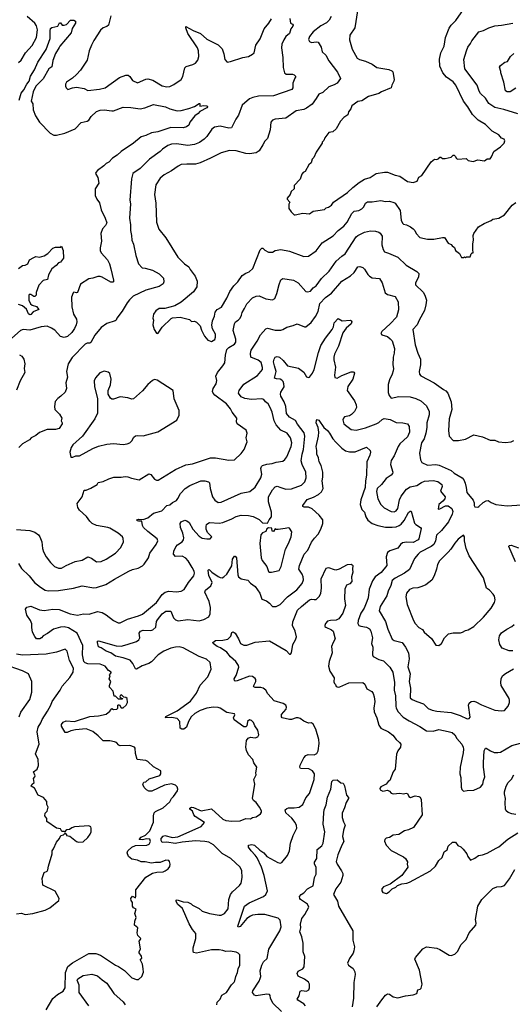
# Model space of a CAD drawing. Extents: x 1678759 to 1859541, y 384609 to 522867.
# Tile 410 of 466: x 1805727 to 1810908, y 464562 to 474912. Entities that reach past the tile are written whole.
import ezdxf

# ---------------------------------------------------------------- set-up
doc = ezdxf.new("R2010")
doc.units = 0

msp = doc.modelspace()

# ---------------------------------------------------------------- linework, layer by layer
at = {"layer": '0CON20XD'}
for points in [[(1809280, 475005), (1809252, 474825), (1809201, 474749), (1809195, 474702), (1809224, 474604), (1809275, 474509), (1809302, 474492), (1809365, 474476), (1809433, 474445), (1809485, 474409), (1809608, 474388), (1809642, 474375), (1809653, 474365), (1809666, 474285), (1809663, 474265), (1809640, 474225), (1809633, 474195), (1809532, 474155), (1809503, 474137), (1809394, 474106), (1809325, 474060), (1809285, 474053), (1809222, 474008), (1809209, 473975), (1809184, 473945), (1809179, 473911), (1809137, 473885), (1809101, 473845), (1809056, 473764), (1809020, 473735), (1808980, 473725), (1808935, 473670), (1808927, 473643), (1808910, 473625), (1808910, 473615), (1808845, 473520), (1808820, 473465), (1808803, 473447), (1808791, 473409), (1808768, 473385), (1808730, 473315), (1808710, 473305), (1808693, 473287), (1808678, 473235), (1808615, 473170), (1808613, 473135), (1808584, 473106), (1808572, 473075), (1808540, 473035), (1808540, 473025), (1808568, 472995), (1808558, 472972), (1808558, 472928), (1808581, 472891), (1808615, 472860), (1808625, 472860), (1808705, 472878), (1808775, 472873), (1808815, 472898), (1808862, 472908), (1808932, 472918), (1808950, 472935), (1808975, 472940), (1809005, 472964), (1809028, 472995), (1809176, 473095), (1809231, 473149), (1809299, 473201), (1809355, 473235), (1809412, 473255), (1809475, 473295), (1809565, 473310), (1809595, 473309), (1809675, 473278), (1809725, 473266), (1809805, 473212), (1809865, 473200), (1809906, 473214), (1809924, 473256), (1809957, 473275), (1810055, 473418), (1810090, 473445), (1810115, 473442), (1810137, 473453), (1810145, 473467), (1810155, 473468), (1810174, 473454), (1810203, 473453), (1810265, 473468), (1810285, 473488), (1810295, 473488), (1810308, 473478), (1810322, 473452), (1810335, 473447), (1810422, 473452), (1810443, 473433), (1810495, 473422), (1810545, 473440), (1810615, 473430), (1810645, 473450), (1810675, 473450), (1810691, 473469), (1810713, 473525), (1810784, 473576), (1810822, 473615), (1810829, 473639), (1810822, 473655), (1810795, 473668), (1810765, 473703), (1810695, 473741), (1810625, 473811), (1810549, 473855), (1810488, 473915), (1810442, 473995), (1810395, 474054), (1810315, 474225), (1810285, 474259), (1810217, 474307), (1810178, 474355), (1810146, 474425), (1810143, 474497), (1810156, 474565), (1810190, 474635), (1810205, 474725), (1810245, 474822), (1810265, 474856), (1810315, 474905), (1810395, 475020)], [(1805715, 474461), (1805742, 474488), (1805788, 474565), (1805858, 474642), (1805902, 474725), (1805913, 474805), (1805905, 474846), (1805886, 474876), (1805807, 474945)], [(1808570, 474925), (1808576, 474876), (1808597, 474865), (1808603, 474855), (1808601, 474845), (1808580, 474815), (1808565, 474768), (1808525, 474734), (1808505, 474702), (1808485, 474655), (1808480, 474615), (1808496, 474515), (1808499, 474409), (1808513, 474355), (1808531, 474341), (1808598, 474338), (1808615, 474333), (1808632, 474315), (1808621, 474299), (1808601, 474245), (1808599, 474195), (1808590, 474180), (1808395, 474110), (1808237, 474107), (1808180, 474095), (1808145, 474080), (1808066, 474014), (1808030, 473910), (1808001, 473865), (1807955, 473774), (1807925, 473771), (1807835, 473793), (1807775, 473782), (1807748, 473762), (1807694, 473685), (1807666, 473655), (1807619, 473621), (1807565, 473599), (1807495, 473590), (1807376, 473606), (1807322, 473605), (1807285, 473591), (1807229, 473551), (1807205, 473525), (1807093, 473447), (1806995, 473349), (1806918, 473295), (1806902, 473238), (1806884, 473015), (1806891, 472975), (1806883, 472825), (1806892, 472755), (1806891, 472695), (1806902, 472645), (1806906, 472595), (1806923, 472553), (1806948, 472435), (1806976, 472345), (1807014, 472304), (1807045, 472301), (1807125, 472279), (1807195, 472239), (1807238, 472195), (1807242, 472155), (1807235, 472135), (1807193, 472107), (1807055, 472069), (1806921, 472005), (1806882, 471968), (1806858, 471935), (1806805, 471847), (1806747, 471775), (1806742, 471755), (1806730, 471745), (1806645, 471720), (1806585, 471676), (1806517, 471595), (1806475, 471518), (1806465, 471511), (1806435, 471511), (1806415, 471500), (1806279, 471361), (1806236, 471295), (1806220, 471215), (1806229, 471155), (1806212, 471095), (1806218, 471035), (1806204, 470996), (1806160, 470955), (1806129, 470931), (1806101, 470899), (1806092, 470845), (1806098, 470815), (1806147, 470765), (1806171, 470725), (1806164, 470695), (1806174, 470675), (1806172, 470665), (1806143, 470615), (1806105, 470604), (1806015, 470606), (1805935, 470574), (1805895, 470541), (1805847, 470515), (1805829, 470495), (1805755, 470454), (1805719, 470415)], [(1805720, 474065), (1805741, 474139), (1805771, 474175), (1805801, 474235), (1805825, 474265), (1805840, 474320), (1805882, 474385), (1805917, 474465), (1806005, 474598), (1806047, 474715), (1806046, 474795), (1806051, 474819), (1806065, 474829), (1806127, 474843), (1806145, 474878), (1806155, 474878), (1806173, 474853), (1806193, 474853), (1806219, 474861), (1806263, 474907), (1806298, 474908), (1806313, 474895), (1806313, 474875), (1806280, 474820), (1806268, 474775), (1806148, 474635), (1806141, 474619), (1806102, 474555), (1806076, 474484), (1806064, 474416), (1806034, 474395), (1805975, 474289), (1805895, 474212), (1805869, 474155), (1805849, 474055), (1805866, 474026), (1805867, 473965), (1805892, 473902), (1805935, 473836), (1806049, 473719), (1806085, 473699), (1806115, 473698), (1806202, 473718), (1806309, 473765), (1806375, 473830), (1806435, 473844), (1806454, 473856), (1806478, 473895), (1806535, 473948), (1806575, 473960), (1806617, 473963), (1806695, 473953)], [(1806687, 474953), (1806661, 474855), (1806645, 474840), (1806604, 474825), (1806578, 474802), (1806505, 474694), (1806481, 474645), (1806457, 474585), (1806436, 474485), (1806365, 474381), (1806325, 474335), (1806283, 474297), (1806221, 474255), (1806210, 474235), (1806209, 474215), (1806216, 474196), (1806235, 474178), (1806284, 474196), (1806325, 474202), (1806405, 474188), (1806445, 474169), (1806565, 474181), (1806625, 474197), (1806775, 474304), (1806845, 474329), (1806869, 474329), (1806886, 474315), (1806915, 474274), (1806965, 474250), (1807055, 474288), (1807075, 474289), (1807126, 474276), (1807227, 474217), (1807275, 474206), (1807305, 474210), (1807349, 474231), (1807425, 474284), (1807442, 474315), (1807463, 474407), (1807479, 474421), (1807548, 474442), (1807575, 474456), (1807599, 474485), (1807610, 474525), (1807607, 474585), (1807596, 474615), (1807495, 474766), (1807474, 474825), (1807475, 474842), (1807550, 474800), (1807628, 474768), (1807695, 474706), (1807815, 474647), (1807855, 474605), (1807874, 474554), (1807885, 474492), (1807910, 474465), (1807945, 474471), (1808075, 474516), (1808135, 474526), (1808175, 474548), (1808192, 474565), (1808212, 474645), (1808255, 474712), (1808299, 474815), (1808346, 474874), (1808375, 474922)], [(1809003, 474945), (1808982, 474908), (1808955, 474880), (1808895, 474849), (1808815, 474785), (1808776, 474735), (1808764, 474704), (1808774, 474684), (1808795, 474673), (1808845, 474681), (1808867, 474675), (1808897, 474625), (1808910, 474575), (1808948, 474538), (1808978, 474478), (1809069, 474359), (1809100, 474295), (1809067, 474245), (1809034, 474226), (1808978, 474205), (1808915, 474146), (1808875, 474128), (1808844, 474085), (1808804, 474025), (1808745, 473982), (1808715, 473969), (1808636, 473954), (1808525, 473876), (1808415, 473866), (1808385, 473857), (1808369, 473835), (1808361, 473755), (1808335, 473663), (1808304, 473635), (1808286, 473595), (1808245, 473534), (1808215, 473514), (1808145, 473501), (1808105, 473507), (1808005, 473534), (1807935, 473538), (1807845, 473512), (1807735, 473455), (1807625, 473408), (1807575, 473395), (1807485, 473395), (1807425, 473389), (1807395, 473372), (1807325, 473325), (1807245, 473281), (1807204, 473245), (1807158, 473175), (1807144, 473075), (1807160, 472985), (1807166, 472785), (1807191, 472711), (1807265, 472619), (1807392, 472415), (1807460, 472345), (1807505, 472315), (1807521, 472285), (1807574, 472215), (1807592, 472165), (1807589, 472105), (1807555, 472050), (1807425, 471944), (1807357, 471903), (1807255, 471876), (1807193, 471877), (1807158, 471852), (1807135, 471818), (1807126, 471776), (1807134, 471754), (1807129, 471705), (1807143, 471655), (1807165, 471618), (1807175, 471613), (1807185, 471618), (1807225, 471680), (1807320, 471770), (1807335, 471779), (1807415, 471786), (1807512, 471762), (1807535, 471740), (1807565, 471742), (1807585, 471734), (1807625, 471693), (1807638, 471648), (1807670, 471585), (1807705, 471544), (1807745, 471528), (1807778, 471552), (1807788, 471575), (1807787, 471605), (1807755, 471662), (1807748, 471701), (1807754, 471745), (1807775, 471796), (1807783, 471837), (1807804, 471866), (1807848, 471892), (1807907, 471985), (1807936, 472055), (1807978, 472115), (1808023, 472157), (1808067, 472223), (1808105, 472248), (1808140, 472260), (1808178, 472295), (1808258, 472492), (1808275, 472510), (1808285, 472510), (1808305, 472488), (1808345, 472467), (1808385, 472470), (1808413, 472487), (1808475, 472498), (1808565, 472480), (1808715, 472423), (1808765, 472428), (1808845, 472484), (1808909, 472565), (1809025, 472641), (1809075, 472695), (1809138, 472742), (1809171, 472785), (1809219, 472875), (1809245, 472900), (1809293, 472907), (1809327, 472923), (1809345, 472944), (1809365, 472984), (1809385, 472998), (1809435, 472998), (1809525, 473012), (1809575, 473001), (1809616, 473006), (1809662, 472992), (1809675, 472984), (1809728, 472905), (1809741, 472805), (1809755, 472773), (1809765, 472763), (1809795, 472757), (1809836, 472736), (1809867, 472715), (1809884, 472695), (1809896, 472666), (1809935, 472624), (1810015, 472604), (1810084, 472606), (1810175, 472624), (1810195, 472622), (1810234, 472564), (1810265, 472548), (1810274, 472534), (1810299, 472519), (1810310, 472485), (1810353, 472453), (1810375, 472412), (1810398, 472412), (1810405, 472420), (1810415, 472410), (1810425, 472420), (1810465, 472420), (1810475, 472450), (1810485, 472460), (1810498, 472462), (1810492, 472495), (1810493, 472555), (1810499, 472595), (1810496, 472644), (1810504, 472666), (1810551, 472735), (1810611, 472769), (1810685, 472800), (1810705, 472816), (1810765, 472826), (1810825, 472862), (1810906, 472964), (1810945, 472991)], [(1810965, 473922), (1810819, 473969), (1810725, 473989), (1810662, 474032), (1810628, 474088), (1810574, 474135), (1810560, 474160), (1810539, 474225), (1810409, 474395), (1810399, 474495), (1810425, 474585), (1810441, 474625), (1810469, 474661), (1810481, 474689), (1810556, 474784), (1810605, 474799), (1810662, 474828), (1810725, 474849), (1810795, 474853), (1810915, 474876)], [(1810945, 474191), (1810885, 474153), (1810855, 474153), (1810838, 474165), (1810819, 474255), (1810788, 474355), (1810789, 474369), (1810774, 474414), (1810785, 474432), (1810828, 474465), (1810856, 474474), (1810889, 474525), (1810924, 474556)], [(1806695, 473953), (1806715, 473955), (1806815, 473991), (1806895, 473988), (1806995, 473976), (1807044, 473986), (1807135, 474019), (1807262, 473995), (1807305, 473976), (1807385, 473954), (1807425, 473958), (1807505, 473978), (1807565, 474000), (1807615, 474030), (1807620, 474030), (1807623, 474003), (1807665, 474009), (1807700, 474005), (1807702, 473995), (1807697, 473985), (1807623, 473947), (1807603, 473925), (1807569, 473901), (1807516, 473835), (1807505, 473803), (1807480, 473785), (1807445, 473776), (1807315, 473778), (1807179, 473735), (1807115, 473722), (1807054, 473696), (1807005, 473679), (1806925, 473615), (1806794, 473525), (1806753, 473487), (1806704, 473456), (1806665, 473416), (1806638, 473402), (1806613, 473377), (1806545, 473328), (1806528, 473305), (1806526, 473295), (1806550, 473255), (1806559, 473195), (1806520, 473135), (1806521, 473065), (1806539, 473025), (1806567, 472987), (1806583, 472915), (1806625, 472825), (1806642, 472775), (1806631, 472749), (1806598, 472712), (1806579, 472665), (1806587, 472585), (1806572, 472515), (1806572, 472485), (1806583, 472463), (1806649, 472389), (1806671, 472345), (1806686, 472294), (1806713, 472175), (1806714, 472156), (1806708, 472152), (1806685, 472154), (1806596, 472206), (1806575, 472212), (1806548, 472212), (1806495, 472194), (1806455, 472189), (1806365, 472131), (1806335, 472044), (1806325, 472040), (1806295, 472047), (1806289, 472041), (1806273, 471997), (1806274, 471895), (1806293, 471815), (1806324, 471764), (1806329, 471735), (1806322, 471705), (1806302, 471665), (1806274, 471625), (1806229, 471581), (1806195, 471570), (1806155, 471581), (1806095, 471649), (1806061, 471671), (1806015, 471689), (1805954, 471684), (1805835, 471648), (1805765, 471655), (1805734, 471646), (1805646, 471564)], [(1805695, 469553), (1805835, 469544), (1805886, 469526), (1805925, 469496), (1805939, 469475), (1805959, 469425), (1805966, 469355), (1805977, 469317), (1806004, 469265), (1806051, 469205), (1806094, 469164), (1806135, 469147), (1806165, 469148), (1806216, 469175), (1806312, 469218), (1806385, 469231), (1806445, 469267), (1806482, 469252), (1806535, 469213), (1806585, 469217), (1806635, 469241), (1806735, 469303), (1806792, 469365), (1806818, 469425), (1806815, 469460), (1806807, 469477), (1806764, 469515), (1806675, 469566), (1806654, 469574), (1806534, 469594), (1806488, 469618), (1806465, 469640), (1806431, 469691), (1806355, 469757), (1806339, 469785), (1806333, 469825), (1806384, 469896), (1806405, 469968), (1806425, 469968), (1806475, 469988), (1806543, 470027), (1806554, 470046), (1806605, 470057), (1806664, 470086), (1806718, 470102), (1806795, 470102), (1806835, 470110), (1806865, 470108), (1806903, 470093), (1806985, 470076), (1807085, 470140), (1807105, 470133), (1807145, 470083), (1807165, 470073), (1807185, 470072), (1807367, 470183), (1807475, 470233), (1807545, 470244), (1807735, 470306), (1807785, 470306), (1807925, 470281), (1807985, 470284), (1808055, 470351), (1808088, 470395), (1808119, 470475), (1808110, 470515), (1808120, 470565), (1808109, 470599), (1808014, 470664), (1808008, 470685), (1808012, 470725), (1807962, 470785), (1807943, 470823), (1807903, 470873), (1807779, 470965), (1807762, 470985), (1807756, 471005), (1807763, 471035), (1807795, 471085), (1807800, 471120), (1807790, 471165), (1807806, 471205), (1807865, 471272), (1807886, 471305), (1807892, 471385), (1807907, 471445), (1807925, 471467), (1807985, 471501), (1807999, 471521), (1808000, 471555), (1807973, 471645), (1807986, 471715), (1807997, 471735), (1808025, 471752), (1808046, 471774), (1808061, 471805), (1808066, 471835), (1808093, 471875), (1808116, 471925), (1808175, 471989), (1808213, 472007), (1808245, 472010), (1808315, 471978), (1808385, 471968), (1808409, 471981), (1808433, 472035), (1808455, 472130), (1808475, 472177), (1808495, 472192), (1808607, 472175), (1808656, 472145), (1808736, 472056), (1808755, 472050), (1808785, 472058), (1808815, 472092), (1808845, 472114), (1808900, 472190), (1808982, 472268), (1809057, 472373), (1809115, 472427), (1809149, 472451), (1809265, 472629), (1809285, 472645), (1809355, 472677), (1809415, 472694), (1809469, 472689), (1809505, 472679), (1809518, 472668), (1809540, 472635), (1809537, 472547), (1809549, 472495), (1809565, 472472), (1809605, 472457), (1809705, 472417), (1809791, 472331), (1809905, 472264), (1809924, 472245), (1809923, 472205), (1809889, 472145), (1809891, 472125), (1809969, 472049), (1809989, 472015), (1810004, 471965), (1810000, 471915), (1809983, 471855), (1809927, 471753), (1809909, 471705), (1809861, 471655), (1809887, 471495), (1809915, 471405), (1809942, 471345), (1809943, 471285), (1809930, 471215), (1809931, 471185), (1809945, 471168), (1810085, 471096), (1810186, 471026), (1810210, 471010), (1810230, 470985), (1810266, 470895), (1810272, 470815), (1810243, 470717), (1810236, 470595), (1810243, 470533), (1810285, 470490), (1810342, 470488), (1810415, 470504), (1810505, 470550), (1810595, 470529), (1810675, 470491), (1810725, 470493), (1810764, 470474), (1810835, 470467), (1810896, 470474), (1810925, 470487)], [(1805715, 472297), (1805755, 472327), (1805785, 472331), (1805812, 472345), (1805831, 472389), (1805876, 472414), (1805898, 472422), (1805936, 472416), (1805985, 472431), (1806023, 472455), (1806075, 472509), (1806105, 472522), (1806158, 472522), (1806165, 472530), (1806183, 472485), (1806187, 472405), (1806155, 472362), (1806134, 472356), (1806112, 472328), (1806066, 472294), (1806030, 472230), (1806019, 472181), (1805975, 472170), (1805929, 472121), (1805900, 472045), (1805900, 472015), (1805885, 472002), (1805875, 472002), (1805845, 472022), (1805828, 472022), (1805822, 472015), (1805823, 471963), (1805840, 471925), (1805858, 471912), (1805905, 471897), (1805927, 471865), (1805869, 471841), (1805845, 471814), (1805835, 471810), (1805820, 471820), (1805799, 471869), (1805755, 471905), (1805715, 471919)], [(1805715, 469196), (1805745, 469144), (1805828, 469065), (1805884, 468995), (1805946, 468946), (1805995, 468915), (1806025, 468907), (1806135, 468912), (1806293, 468937), (1806385, 468960), (1806505, 468939), (1806535, 468942), (1806634, 468976), (1806725, 469032), (1806876, 469114), (1806915, 469132), (1806974, 469146), (1807017, 469173), (1807035, 469188), (1807080, 469255), (1807096, 469305), (1807164, 469396), (1807181, 469435), (1807174, 469455), (1807075, 469531), (1807028, 469575), (1807019, 469595), (1807012, 469642), (1806975, 469640), (1806962, 469645), (1806960, 469655), (1806975, 469662), (1807025, 469657), (1807075, 469676), (1807136, 469725), (1807173, 469737), (1807222, 469748), (1807275, 469804), (1807305, 469813), (1807335, 469838), (1807375, 469859), (1807392, 469878), (1807418, 469932), (1807468, 469985), (1807515, 470017), (1807632, 470065), (1807676, 470066), (1807712, 470055), (1807724, 470045), (1807729, 469985), (1807756, 469895), (1807780, 469860), (1807816, 469836), (1807845, 469839), (1808055, 469934), (1808146, 469954), (1808205, 469998), (1808262, 470095), (1808274, 470135), (1808265, 470195), (1808269, 470215), (1808281, 470225), (1808325, 470239), (1808383, 470247), (1808425, 470260), (1808495, 470272), (1808515, 470288), (1808535, 470318), (1808582, 470425), (1808588, 470465), (1808575, 470515), (1808541, 470565), (1808475, 470599), (1808425, 470652), (1808404, 470695), (1808383, 470785), (1808363, 470835), (1808339, 470875), (1808313, 470895), (1808295, 470921), (1808275, 470928), (1808165, 470920), (1808095, 470929), (1808055, 470948), (1808029, 470985), (1808036, 471015), (1808085, 471081), (1808228, 471172), (1808280, 471235), (1808282, 471255), (1808267, 471307), (1808235, 471333), (1808157, 471365), (1808153, 471403), (1808162, 471438), (1808225, 471532), (1808261, 471599), (1808315, 471662), (1808335, 471668), (1808415, 471649), (1808472, 471648), (1808495, 471655), (1808535, 471680), (1808605, 471696), (1808645, 471714), (1808723, 471683), (1808735, 471684), (1808792, 471728), (1808839, 471791), (1808866, 471844), (1808885, 471928), (1808945, 471991), (1809005, 472036), (1809114, 472165), (1809205, 472220), (1809245, 472254), (1809285, 472314), (1809305, 472316), (1809335, 472308), (1809355, 472290), (1809389, 472235), (1809406, 472215), (1809435, 472198), (1809511, 472191), (1809541, 472145), (1809572, 472042), (1809595, 472022), (1809675, 472002), (1809708, 471945), (1809712, 471862), (1809690, 471785), (1809625, 471716), (1809535, 471633), (1809527, 471615), (1809535, 471601), (1809595, 471581), (1809625, 471559), (1809646, 471535), (1809670, 471455), (1809666, 471405), (1809654, 471365), (1809650, 471285), (1809657, 471247), (1809655, 471220), (1809646, 471185), (1809616, 471125), (1809603, 471077), (1809602, 470995), (1809612, 470962), (1809635, 470934), (1809715, 470951), (1809834, 470946), (1809895, 470931), (1809946, 470905), (1810004, 470854), (1810033, 470795), (1810033, 470757), (1810009, 470675), (1810010, 470625), (1809998, 470565), (1809980, 470505), (1809954, 470464), (1809933, 470355), (1809942, 470285), (1809957, 470257), (1810015, 470231), (1810105, 470236), (1810140, 470230), (1810265, 470175), (1810295, 470147), (1810380, 470095), (1810397, 470075), (1810411, 470041), (1810424, 469995), (1810431, 469941), (1810495, 469860), (1810506, 469835), (1810507, 469805), (1810515, 469792), (1810545, 469789), (1810555, 469794), (1810602, 469838), (1810635, 469856), (1810655, 469859), (1810687, 469837), (1810735, 469816), (1810855, 469802), (1811005, 469812)], [(1807382, 466848), (1807365, 466866), (1807325, 466881), (1807250, 466865), (1807116, 466804), (1807085, 466803), (1807060, 466815), (1807035, 466840), (1807024, 466864), (1807022, 466875), (1807034, 466896), (1807055, 466900), (1807088, 466932), (1807201, 466969), (1807212, 466985), (1807212, 467015), (1807135, 467058), (1807074, 467114), (1807055, 467124), (1806962, 467135), (1806945, 467200), (1806941, 467255), (1806933, 467265), (1806885, 467283), (1806785, 467279), (1806771, 467285), (1806745, 467314), (1806725, 467322), (1806675, 467332), (1806605, 467332), (1806554, 467384), (1806495, 467430), (1806425, 467459), (1806315, 467449), (1806265, 467438), (1806225, 467420), (1806205, 467421), (1806166, 467485), (1806168, 467502), (1806185, 467529), (1806215, 467542), (1806305, 467534), (1806465, 467589), (1806556, 467594), (1806635, 467611), (1806676, 467644), (1806695, 467670), (1806715, 467660), (1806750, 467665), (1806760, 467675), (1806760, 467705), (1806765, 467710), (1806775, 467710), (1806795, 467680), (1806815, 467678), (1806848, 467705), (1806860, 467735), (1806856, 467776), (1806845, 467788), (1806822, 467792), (1806797, 467817), (1806785, 467810), (1806780, 467795), (1806792, 467782), (1806808, 467778), (1806805, 467770), (1806765, 467770), (1806735, 467800), (1806722, 467802), (1806710, 467855), (1806672, 467895), (1806672, 467915), (1806687, 467955), (1806668, 467985), (1806680, 468015), (1806673, 468027), (1806690, 468045), (1806688, 468055), (1806661, 468071), (1806626, 468115), (1806575, 468137), (1806445, 468142), (1806415, 468151), (1806401, 468165), (1806387, 468235), (1806392, 468335), (1806330, 468465), (1806240, 468520), (1806195, 468530), (1806155, 468528), (1806083, 468507), (1806020, 468460), (1805975, 468435), (1805958, 468415), (1805939, 468405), (1805904, 468404), (1805885, 468428), (1805863, 468475), (1805853, 468523), (1805853, 468563), (1805841, 468595), (1805801, 468651), (1805788, 468715), (1805802, 468738), (1805845, 468746), (1805935, 468710), (1805983, 468703), (1806075, 468715), (1806143, 468713), (1806257, 468667), (1806335, 468653), (1806397, 468667), (1806456, 468664), (1806545, 468690), (1806595, 468682), (1806637, 468657), (1806715, 468598), (1806762, 468572), (1806785, 468571), (1806861, 468609), (1806975, 468644), (1807017, 468663), (1807167, 468785), (1807225, 468871), (1807256, 468894), (1807295, 468904), (1807375, 468899), (1807425, 468906), (1807458, 468922), (1807502, 468995), (1807558, 469065), (1807566, 469095), (1807562, 469115), (1807541, 469155), (1807498, 469225), (1807475, 469252), (1807435, 469272), (1807365, 469271), (1807344, 469294), (1807348, 469325), (1807370, 469370), (1807388, 469392), (1807436, 469425), (1807451, 469445), (1807455, 469465), (1807444, 469514), (1807418, 469575), (1807414, 469615), (1807424, 469635), (1807465, 469650), (1807485, 469644), (1807508, 469628), (1807549, 469555), (1807615, 469484), (1807645, 469462), (1807696, 469454), (1807730, 469455), (1807747, 469475), (1807703, 469523), (1807690, 469555), (1807687, 469583), (1807692, 469605), (1807705, 469618), (1807724, 469626), (1807825, 469620), (1807865, 469626), (1807959, 469665), (1808005, 469691), (1808055, 469703), (1808135, 469702), (1808181, 469691), (1808247, 469657), (1808280, 469625), (1808335, 469620), (1808350, 469655), (1808377, 469685), (1808376, 469735), (1808345, 469845), (1808345, 469895), (1808385, 469970), (1808415, 470003), (1808435, 470009), (1808474, 469995), (1808526, 469976), (1808585, 469980), (1808691, 470019), (1808726, 470055), (1808739, 470095), (1808738, 470155), (1808698, 470235), (1808688, 470275), (1808698, 470345), (1808713, 470395), (1808727, 470535), (1808719, 470569), (1808650, 470660), (1808628, 470698), (1808564, 470734), (1808534, 470774), (1808527, 470845), (1808509, 470895), (1808474, 470954), (1808470, 470975), (1808474, 470996), (1808507, 471053), (1808506, 471085), (1808498, 471108), (1808485, 471124), (1808465, 471134), (1808427, 471137), (1808406, 471145), (1808425, 471215), (1808406, 471275), (1808398, 471315), (1808402, 471345), (1808415, 471364), (1808435, 471373), (1808458, 471365), (1808499, 471329), (1808545, 471272), (1808659, 471249), (1808716, 471206), (1808745, 471158), (1808765, 471150), (1808775, 471154), (1808807, 471195), (1808825, 471235), (1808870, 471415), (1808895, 471486), (1808945, 471565), (1809014, 471655), (1809029, 471685), (1809035, 471726), (1809075, 471770), (1809117, 471747), (1809205, 471753), (1809215, 471748), (1809219, 471735), (1809212, 471715), (1809162, 471668), (1809125, 471622), (1809079, 471479), (1809037, 471395), (1809031, 471365), (1809032, 471335), (1809048, 471258), (1809038, 471175), (1809042, 471152), (1809065, 471143), (1809115, 471173), (1809215, 471210), (1809235, 471212), (1809246, 471206), (1809247, 471197), (1809232, 471135), (1809180, 471055), (1809172, 471015), (1809249, 470905), (1809267, 470865), (1809268, 470835), (1809249, 470795), (1809218, 470762), (1809195, 470748), (1809145, 470736), (1809132, 470725), (1809124, 470705), (1809138, 470665), (1809215, 470604), (1809265, 470598), (1809365, 470623), (1809477, 470663), (1809505, 470679), (1809539, 470711), (1809561, 470719), (1809625, 470709), (1809685, 470678), (1809756, 470676), (1809805, 470663), (1809825, 470637), (1809828, 470575), (1809805, 470527), (1809727, 470455), (1809706, 470425), (1809664, 470326), (1809633, 470277), (1809627, 470235), (1809650, 470155), (1809648, 470142), (1809635, 470126), (1809580, 470090), (1809532, 470025), (1809488, 469985), (1809481, 469951), (1809494, 469874), (1809524, 469815), (1809561, 469781), (1809633, 469743), (1809665, 469740), (1809685, 469751), (1809704, 469775), (1809723, 469865), (1809738, 469902), (1809795, 469976), (1809835, 470001), (1809905, 470016), (1809953, 470047), (1809985, 470060), (1810075, 470067), (1810125, 470058), (1810168, 470025), (1810170, 470005), (1810154, 469955), (1810201, 469895), (1810197, 469875), (1810179, 469851), (1810134, 469815), (1810128, 469768), (1810145, 469769), (1810205, 469801), (1810235, 469801), (1810271, 469775), (1810282, 469742), (1810276, 469715), (1810236, 469635), (1810165, 469543), (1810110, 469495), (1810101, 469435), (1810083, 469397), (1810056, 469375), (1809940, 469315), (1809918, 469295), (1809880, 469250), (1809827, 469133), (1809776, 469095), (1809675, 469043), (1809643, 469017), (1809632, 468965), (1809602, 468905), (1809588, 468855), (1809519, 468745), (1809509, 468699), (1809575, 468586), (1809600, 468505), (1809645, 468399), (1809667, 468385), (1809749, 468365), (1809786, 468316), (1809816, 468255), (1809825, 468195), (1809811, 468109), (1809833, 468035), (1809823, 467955), (1809836, 467885), (1809833, 467785), (1809856, 467766), (1809905, 467745), (1809975, 467720), (1810025, 467672), (1810065, 467655), (1810115, 467644), (1810265, 467629), (1810359, 467599), (1810435, 467562), (1810455, 467567), (1810465, 467580), (1810449, 467705), (1810455, 467727), (1810475, 467746), (1810505, 467749), (1810525, 467743), (1810585, 467711), (1810725, 467654), (1810795, 467646), (1810825, 467649), (1810864, 467695), (1810877, 467733), (1810878, 467758), (1810874, 467775), (1810792, 467915), (1810786, 467945), (1810791, 467985), (1810805, 468014), (1810835, 468041), (1810921, 468089)], [(1805725, 471390), (1805748, 471375), (1805772, 471345), (1805781, 471295), (1805773, 471245), (1805780, 471205), (1805732, 471115), (1805692, 471018)], [(1806285, 470312), (1806316, 470326), (1806355, 470326), (1806495, 470405), (1806555, 470429), (1806645, 470449), (1806715, 470456), (1806815, 470446), (1806857, 470453), (1806886, 470465), (1806906, 470485), (1806929, 470525), (1806945, 470538), (1806968, 470542), (1807025, 470538), (1807179, 470581), (1807378, 470702), (1807406, 470755), (1807406, 470805), (1807353, 470925), (1807342, 471015), (1807173, 471123), (1807145, 471129), (1807125, 471121), (1807073, 471077), (1807020, 471010), (1806925, 470926), (1806905, 470924), (1806865, 470938), (1806785, 470948), (1806715, 470922), (1806695, 470922), (1806682, 470932), (1806657, 470975), (1806657, 471015), (1806682, 471075), (1806689, 471135), (1806675, 471192), (1806656, 471206), (1806615, 471216), (1806571, 471199), (1806523, 471147), (1806509, 471115), (1806514, 471055), (1806544, 470925), (1806546, 470775), (1806518, 470715), (1806386, 470535), (1806285, 470444), (1806269, 470415), (1806254, 470365), (1806264, 470315), (1806285, 470312)], [(1807800, 464555), (1807803, 464585), (1807834, 464616), (1807852, 464658), (1807903, 464685), (1807953, 464767), (1807984, 464796), (1807990, 464810), (1808000, 464855), (1808018, 464895), (1808024, 464935), (1808041, 464975), (1808042, 465082), (1808025, 465101), (1808005, 465109), (1807941, 465121), (1807895, 465116), (1807865, 465128), (1807825, 465134), (1807745, 465134), (1807585, 465099), (1807556, 465106), (1807550, 465125), (1807552, 465155), (1807581, 465255), (1807578, 465308), (1807545, 465348), (1807509, 465409), (1807439, 465569), (1807387, 465615), (1807374, 465646), (1807374, 465656), (1807385, 465661), (1807445, 465638), (1807495, 465637), (1807529, 465619), (1807545, 465603), (1807615, 465568), (1807645, 465542), (1807725, 465515), (1807825, 465498), (1807845, 465499), (1807880, 465515), (1807920, 465565), (1807925, 465665), (1807945, 465715), (1807966, 465744), (1808039, 465811), (1808058, 465835), (1808068, 465895), (1808064, 465964), (1808045, 466005), (1807946, 466095), (1807855, 466148), (1807765, 466237), (1807715, 466265), (1807675, 466275), (1807575, 466281), (1807435, 466267), (1807363, 466253), (1807275, 466267), (1807225, 466262), (1807215, 466283), (1807215, 466305), (1807235, 466331), (1807255, 466338), (1807335, 466317), (1807389, 466321), (1807635, 466431), (1807672, 466475), (1807573, 466535), (1807558, 466555), (1807545, 466592), (1807516, 466615), (1807518, 466625), (1807535, 466634), (1807555, 466632), (1807635, 466597), (1807745, 466618), (1807865, 466507), (1807895, 466494), (1807957, 466487), (1808045, 466492), (1808105, 466516), (1808155, 466511), (1808175, 466526), (1808215, 466534), (1808259, 466565), (1808269, 466581), (1808270, 466595), (1808250, 466635), (1808215, 466684), (1808186, 466706), (1808174, 466725), (1808199, 466875), (1808190, 466925), (1808214, 466975), (1808211, 466995), (1808220, 467055), (1808189, 467099), (1808178, 467135), (1808134, 467184), (1808111, 467231), (1808104, 467266), (1808111, 467335), (1808131, 467359), (1808155, 467372), (1808205, 467363), (1808232, 467375), (1808243, 467395), (1808230, 467445), (1808199, 467489), (1808186, 467526), (1808165, 467547), (1808145, 467553), (1808124, 467536), (1808115, 467488), (1808105, 467478), (1808085, 467480), (1807984, 467554), (1807977, 467575), (1807990, 467605), (1807986, 467616), (1807905, 467628), (1807836, 467676), (1807815, 467683), (1807764, 467684), (1807694, 467674), (1807625, 467651), (1807569, 467619), (1807531, 467585), (1807502, 467535), (1807480, 467475), (1807455, 467453), (1807434, 467454), (1807416, 467465), (1807410, 467535), (1807385, 467566), (1807325, 467578), (1807262, 467575), (1807265, 467588), (1807384, 467646), (1807525, 467749), (1807588, 467832), (1807625, 467918), (1807707, 468005), (1807741, 468085), (1807731, 468155), (1807691, 468191), (1807615, 468218), (1807445, 468309), (1807405, 468319), (1807365, 468315), (1807315, 468306), (1807242, 468275), (1807185, 468235), (1807115, 468162), (1807085, 468144), (1807015, 468119), (1806955, 468086), (1806945, 468089), (1806916, 468146), (1806888, 468178), (1806815, 468205), (1806735, 468223), (1806685, 468257), (1806635, 468275), (1806585, 468308), (1806555, 468320), (1806544, 468365), (1806545, 468380), (1806555, 468383), (1806742, 468332), (1806795, 468328), (1806857, 468343), (1806955, 468377), (1806981, 468395), (1806990, 468415), (1806984, 468465), (1806999, 468485), (1807025, 468495), (1807105, 468493), (1807129, 468499), (1807160, 468525), (1807166, 468585), (1807177, 468605), (1807226, 468665), (1807265, 468696), (1807315, 468694), (1807346, 468625), (1807366, 468605), (1807395, 468592), (1807495, 468606), (1807615, 468593), (1807663, 468607), (1807715, 468634), (1807731, 468665), (1807735, 468735), (1807720, 468795), (1807674, 468896), (1807683, 468917), (1807739, 468961), (1807751, 468995), (1807746, 469015), (1807717, 469065), (1807710, 469125), (1807715, 469131), (1807725, 469129), (1807749, 469105), (1807815, 469059), (1807835, 469047), (1807855, 469044), (1807875, 469054), (1807906, 469084), (1807957, 469173), (1807965, 469243), (1807985, 469272), (1807995, 469273), (1808007, 469255), (1808021, 469075), (1808028, 469055), (1808055, 469034), (1808125, 469020), (1808155, 468988), (1808203, 468953), (1808254, 468885), (1808275, 468820), (1808323, 468803), (1808355, 468779), (1808385, 468744), (1808425, 468744), (1808465, 468766), (1808543, 468845), (1808641, 468919), (1808698, 468985), (1808711, 469025), (1808710, 469055), (1808699, 469085), (1808663, 469135), (1808669, 469175), (1808718, 469295), (1808756, 469335), (1808795, 469420), (1808827, 469463), (1808867, 469503), (1808894, 469555), (1808916, 469615), (1808916, 469655), (1808876, 469705), (1808802, 469772), (1808765, 469789), (1808718, 469788), (1808704, 469795), (1808704, 469805), (1808751, 469869), (1808818, 469892), (1808870, 469920), (1808901, 469949), (1808919, 469985), (1808908, 470065), (1808917, 470105), (1808914, 470155), (1808897, 470225), (1808877, 470265), (1808870, 470305), (1808854, 470345), (1808854, 470385), (1808844, 470425), (1808870, 470535), (1808872, 470575), (1808865, 470625), (1808845, 470675), (1808850, 470700), (1808855, 470710), (1808875, 470703), (1808925, 470625), (1808965, 470593), (1808987, 470567), (1809022, 470505), (1809051, 470471), (1809115, 470408), (1809155, 470379), (1809195, 470369), (1809255, 470368), (1809375, 470420), (1809414, 470384), (1809416, 470365), (1809408, 470335), (1809379, 470265), (1809375, 470125), (1809363, 470065), (1809359, 469995), (1809316, 469865), (1809307, 469815), (1809325, 469765), (1809355, 469735), (1809368, 469685), (1809390, 469650), (1809435, 469616), (1809494, 469594), (1809575, 469578), (1809645, 469576), (1809685, 469580), (1809720, 469595), (1809741, 469609), (1809771, 469649), (1809815, 469732), (1809835, 469747), (1809845, 469747), (1809880, 469620), (1809894, 469604), (1809943, 469575), (1809950, 469565), (1809924, 469456), (1809917, 469445), (1809865, 469416), (1809795, 469420), (1809755, 469412), (1809733, 469395), (1809705, 469357), (1809621, 469329), (1809595, 469310), (1809580, 469265), (1809589, 469175), (1809529, 469101), (1809466, 469055), (1809437, 469013), (1809403, 468925), (1809391, 468835), (1809379, 468795), (1809350, 468725), (1809316, 468675), (1809288, 468595)], [(1808375, 469104), (1808455, 469122), (1808478, 469165), (1808522, 469345), (1808556, 469405), (1808584, 469475), (1808588, 469528), (1808565, 469568), (1808555, 469572), (1808518, 469562), (1808445, 469552), (1808423, 469553), (1808415, 469560), (1808395, 469532), (1808382, 469535), (1808378, 469568), (1808345, 469570), (1808325, 469560), (1808315, 469532), (1808282, 469518), (1808264, 469496), (1808254, 469406), (1808266, 469255), (1808277, 469227), (1808325, 469166), (1808343, 469113), (1808355, 469104), (1808375, 469104)], [(1810135, 468334), (1810164, 468355), (1810194, 468416), (1810238, 468455), (1810285, 468466), (1810365, 468468), (1810385, 468473), (1810415, 468490), (1810445, 468498), (1810505, 468533), (1810605, 468632), (1810685, 468728), (1810721, 468785), (1810728, 468815), (1810721, 468851), (1810706, 468875), (1810669, 468915), (1810636, 468935), (1810606, 469045), (1810454, 469275), (1810424, 469354), (1810406, 469435), (1810406, 469475), (1810395, 469492), (1810339, 469451), (1810305, 469411), (1810262, 469345), (1810235, 469316), (1810143, 469225), (1810121, 469185), (1810112, 469135), (1810088, 469065), (1810061, 469019), (1809997, 468973), (1809956, 468954), (1809915, 468941), (1809862, 468938), (1809827, 468923), (1809797, 468885), (1809787, 468845), (1809804, 468765), (1809868, 468595), (1809885, 468565), (1809924, 468524), (1809963, 468503), (1809982, 468475), (1810057, 468407), (1810105, 468337), (1810135, 468334)], [(1810943, 469215), (1810871, 469375), (1810876, 469384), (1810895, 469388), (1810975, 469360)], [(1808479, 464485), (1808391, 464575), (1808364, 464625), (1808361, 464655), (1808354, 464664), (1808328, 464668), (1808215, 464651), (1808198, 464658), (1808177, 464685), (1808178, 464705), (1808245, 464805), (1808258, 464835), (1808262, 464855), (1808255, 464915), (1808275, 464975), (1808292, 465008), (1808330, 465045), (1808349, 465141), (1808462, 465335), (1808478, 465375), (1808467, 465445), (1808447, 465467), (1808305, 465506), (1808230, 465505), (1808175, 465499), (1808155, 465489), (1808115, 465463), (1808045, 465379), (1808025, 465373), (1808022, 465382), (1808090, 465595), (1808141, 465629), (1808291, 465695), (1808316, 465715), (1808334, 465755), (1808300, 465915), (1808269, 466005), (1808225, 466102), (1808205, 466131), (1808160, 466175), (1808134, 466215), (1808133, 466235), (1808168, 466242), (1808195, 466235), (1808252, 466182), (1808295, 466153), (1808328, 466115), (1808443, 466053), (1808465, 466046), (1808485, 466054), (1808545, 466125), (1808565, 466175), (1808577, 466255), (1808605, 466335), (1808643, 466415), (1808640, 466440), (1808623, 466475), (1808588, 466518), (1808527, 466575), (1808520, 466605), (1808535, 466620), (1808554, 466626), (1808615, 466626), (1808665, 466634), (1808705, 466664), (1808738, 466732), (1808775, 466779), (1808824, 466925), (1808826, 466985), (1808807, 467017), (1808769, 467039), (1808682, 467042), (1808672, 467055), (1808677, 467075), (1808716, 467154), (1808735, 467178), (1808761, 467189), (1808825, 467183), (1808852, 467199), (1808867, 467225), (1808876, 467304), (1808873, 467345), (1808843, 467455), (1808815, 467506), (1808795, 467520), (1808765, 467519), (1808715, 467539), (1808676, 467566), (1808655, 467574), (1808635, 467573), (1808585, 467555), (1808565, 467555), (1808489, 467575), (1808482, 467585), (1808482, 467608), (1808529, 467665), (1808534, 467685), (1808527, 467705), (1808497, 467725), (1808405, 467751), (1808338, 467825), (1808315, 467863), (1808289, 467885), (1808263, 467894), (1808204, 467894), (1808190, 467900), (1808186, 467905), (1808211, 467955), (1808212, 467975), (1808205, 467988), (1808175, 468007), (1808145, 468011), (1808015, 467963), (1807995, 467960), (1807988, 467965), (1807984, 467985), (1808003, 468017), (1808032, 468105), (1808029, 468125), (1807999, 468165), (1807945, 468216), (1807906, 468265), (1807840, 468310), (1807805, 468324), (1807763, 468355), (1807760, 468365), (1807785, 468386), (1807865, 468390), (1807915, 468399), (1807948, 468432), (1807959, 468471), (1807971, 468479), (1807992, 468465), (1808029, 468405), (1808051, 468355), (1808085, 468336), (1808115, 468336), (1808202, 468368), (1808355, 468384), (1808531, 468281), (1808565, 468242), (1808575, 468242), (1808586, 468255), (1808599, 468345), (1808629, 468395), (1808638, 468425), (1808625, 468485), (1808597, 468545), (1808599, 468581), (1808650, 468705), (1808690, 468745), (1808774, 468815), (1808795, 468822), (1808825, 468816), (1808845, 468819), (1808879, 468851), (1808893, 468885), (1808902, 468935), (1808898, 469035), (1808952, 469148), (1808976, 469154), (1809035, 469131), (1809055, 469129), (1809090, 469140), (1809175, 469184), (1809215, 469190), (1809225, 469182), (1809230, 469175), (1809226, 469135), (1809231, 469105), (1809218, 469055), (1809220, 469005), (1809199, 468981), (1809165, 468968), (1809146, 468926), (1809144, 468825), (1809154, 468755), (1809127, 468673), (1809085, 468614), (1809055, 468601), (1808995, 468598), (1808965, 468589), (1808944, 468565), (1808936, 468545), (1808936, 468535), (1808946, 468525), (1809008, 468498), (1809025, 468483), (1809045, 468405), (1809025, 468365)], [(1809288, 468595), (1809283, 468565), (1809294, 468545), (1809315, 468536), (1809376, 468525), (1809405, 468509), (1809421, 468485), (1809439, 468415), (1809429, 468355), (1809441, 468315), (1809439, 468235), (1809445, 468219), (1809505, 468187), (1809553, 468173), (1809621, 468105), (1809652, 468055), (1809669, 467945), (1809665, 467865), (1809678, 467805), (1809682, 467695), (1809686, 467675), (1809709, 467635), (1809762, 467582), (1809823, 467543), (1809935, 467484), (1810005, 467437), (1810075, 467433), (1810135, 467451), (1810235, 467431), (1810275, 467419), (1810305, 467396), (1810326, 467355), (1810378, 467298), (1810392, 467265), (1810396, 467245), (1810391, 467205), (1810359, 467055), (1810358, 466985), (1810366, 466945), (1810369, 466845), (1810379, 466819), (1810395, 466804), (1810435, 466811), (1810505, 466812), (1810574, 466846), (1810600, 466875), (1810604, 466915), (1810619, 466955), (1810606, 467055), (1810606, 467105), (1810614, 467225), (1810625, 467254), (1810635, 467256), (1810680, 467225), (1810719, 467209), (1810755, 467208), (1810784, 467214), (1810905, 467281), (1810993, 467307)], [(1810915, 468278), (1810875, 468279), (1810801, 468305), (1810777, 468345), (1810768, 468395), (1810773, 468435), (1810794, 468466), (1810850, 468505), (1810905, 468533), (1810927, 468553)], [(1809025, 468365), (1809006, 468325), (1809014, 468255), (1808983, 468165), (1808976, 468115), (1808990, 468065), (1809034, 467995), (1809032, 467952), (1809038, 467935), (1809050, 467925), (1809054, 467904), (1809075, 467896), (1809095, 467898), (1809189, 467941), (1809335, 467946), (1809358, 467928), (1809379, 467879), (1809431, 467851), (1809445, 467830), (1809456, 467795), (1809461, 467745), (1809452, 467675), (1809456, 467635), (1809482, 467572), (1809504, 467495), (1809526, 467466), (1809605, 467427), (1809651, 467391), (1809685, 467346), (1809723, 467315), (1809736, 467296), (1809734, 467265), (1809704, 467226), (1809691, 467191), (1809676, 467035), (1809654, 467005), (1809619, 466915), (1809604, 466905), (1809582, 466875), (1809525, 466849), (1809515, 466830), (1809518, 466815), (1809545, 466801), (1809595, 466812), (1809615, 466803), (1809635, 466783), (1809655, 466776), (1809725, 466781), (1809764, 466776), (1809792, 466782), (1809805, 466778), (1809820, 466745), (1809837, 466737), (1809885, 466754), (1809926, 466746), (1809938, 466738), (1809950, 466715), (1809959, 466555), (1809868, 466422), (1809815, 466396), (1809774, 466386), (1809715, 466346), (1809655, 466339), (1809615, 466316), (1809582, 466308), (1809568, 466295), (1809564, 466276), (1809582, 466235), (1809635, 466178), (1809765, 466111), (1809784, 466095), (1809805, 466060), (1809804, 466035), (1809811, 466005), (1809745, 465917), (1809624, 465826), (1809554, 465796), (1809537, 465775), (1809537, 465755), (1809547, 465737), (1809585, 465727), (1809613, 465745), (1809644, 465776), (1809682, 465795), (1809699, 465811), (1809745, 465828), (1809800, 465835), (1809828, 465845), (1810047, 465965), (1810099, 466015), (1810136, 466074), (1810172, 466105), (1810193, 466165), (1810224, 466186), (1810232, 466225), (1810280, 466265), (1810310, 466265), (1810335, 466232), (1810366, 466216), (1810392, 466192), (1810430, 466145), (1810442, 466115), (1810468, 466078), (1810515, 466097), (1810554, 466126), (1810595, 466132), (1810645, 466151), (1810740, 466205), (1810765, 466219), (1810861, 466299), (1810965, 466364)], [(1806218, 466345), (1806220, 466335), (1806255, 466328), (1806323, 466273), (1806345, 466266), (1806395, 466270), (1806445, 466317), (1806468, 466352), (1806480, 466375), (1806480, 466415), (1806475, 466428), (1806455, 466439), (1806305, 466426), (1806274, 466416), (1806252, 466398), (1806223, 466397), (1806210, 466385), (1806205, 466370), (1806198, 466378), (1806170, 466380), (1806155, 466408), (1806115, 466413), (1806013, 466485), (1806012, 466515), (1805990, 466545), (1805995, 466570), (1806017, 466593), (1806028, 466635), (1806014, 466664), (1806012, 466695), (1805976, 466736), (1805921, 466761), (1805883, 466833), (1805848, 466855), (1805855, 466872), (1805880, 466895), (1805873, 466935), (1805887, 466953), (1805888, 466965), (1805873, 467007), (1805910, 467035), (1805926, 467074), (1805920, 467135), (1805894, 467194), (1805931, 467295), (1805910, 467425), (1805921, 467475), (1805949, 467521), (1805963, 467557), (1806021, 467645), (1806053, 467705), (1806067, 467745), (1806152, 467865), (1806175, 467906), (1806255, 467996), (1806288, 468052), (1806293, 468095), (1806250, 468175), (1806225, 468276), (1806205, 468297), (1806115, 468264), (1806005, 468241), (1805755, 468233), (1805695, 468243)], [(1805720, 467585), (1805738, 467632), (1805835, 467765), (1805856, 467845), (1805856, 467955), (1805819, 468035), (1805758, 468068), (1805555, 468138)], [(1808732, 464545), (1808716, 464566), (1808651, 464605), (1808646, 464615), (1808667, 464653), (1808678, 464702), (1808695, 464706), (1808745, 464701), (1808767, 464715), (1808776, 464735), (1808776, 464775), (1808763, 464795), (1808721, 464825), (1808655, 464858), (1808644, 464885), (1808655, 464912), (1808704, 464936), (1808719, 464955), (1808726, 465065), (1808708, 465115), (1808710, 465205), (1808695, 465273), (1808672, 465325), (1808685, 465365), (1808682, 465405), (1808695, 465465), (1808727, 465505), (1808769, 465585), (1808754, 465615), (1808682, 465665), (1808674, 465675), (1808671, 465695), (1808686, 465715), (1808717, 465733), (1808755, 465775), (1808785, 465794), (1808814, 465806), (1808826, 465894), (1808845, 465930), (1808844, 466005), (1808829, 466035), (1808826, 466055), (1808852, 466095), (1808855, 466188), (1808905, 466229), (1808918, 466255), (1808937, 466375), (1808919, 466455), (1808926, 466576), (1808931, 466605), (1808952, 466658), (1808965, 466740), (1809000, 466825), (1809010, 466905), (1809025, 466918), (1809065, 466922), (1809105, 466890), (1809128, 466888), (1809145, 466860), (1809165, 466760), (1809186, 466735), (1809186, 466725), (1809161, 466685), (1809145, 466627), (1809118, 466572), (1809118, 466525), (1809131, 466481), (1809150, 466445), (1809132, 466392), (1809123, 466325), (1809136, 466274), (1809114, 466236), (1809073, 466135), (1809057, 466065), (1809066, 466035), (1809113, 465965), (1809124, 465936), (1809125, 465915), (1809105, 465845), (1809053, 465777), (1809026, 465715), (1809068, 465645), (1809080, 465595), (1809231, 465335), (1809232, 465235), (1809248, 465165), (1809242, 465125), (1809235, 465101), (1809196, 465045), (1809174, 464995), (1809186, 464975), (1809235, 464939), (1809252, 464902), (1809256, 464876), (1809240, 464790), (1809239, 464625), (1809223, 464535)], [(1810947, 466557), (1810904, 466564), (1810865, 466579), (1810845, 466596), (1810835, 466615), (1810832, 466685), (1810837, 466725), (1810825, 466775), (1810825, 466795), (1810843, 466856), (1810864, 466895), (1810901, 466929), (1810924, 466976)], [(1806005, 464505), (1806076, 464624), (1806126, 464664), (1806185, 464701), (1806204, 464736), (1806208, 464895), (1806235, 464959), (1806281, 464999), (1806455, 465096), (1806528, 465098), (1806578, 465078), (1806733, 464973), (1806765, 464961), (1806828, 464918), (1806905, 464840), (1806955, 464822), (1806975, 464822), (1807012, 464855), (1807029, 464901), (1807027, 464935), (1807017, 464985), (1806997, 465025), (1806998, 465035), (1807012, 465048), (1807009, 465069), (1806984, 465104), (1806982, 465115), (1806998, 465145), (1806982, 465225), (1806998, 465242), (1807000, 465255), (1806968, 465285), (1806962, 465315), (1806968, 465365), (1806934, 465394), (1806938, 465435), (1806952, 465475), (1806938, 465515), (1806952, 465562), (1806925, 465578), (1806912, 465595), (1806912, 465632), (1806898, 465655), (1806897, 465675), (1806915, 465700), (1806945, 465680), (1806950, 465695), (1806948, 465765), (1807055, 465898), (1807125, 465941), (1807169, 465951), (1807235, 465956), (1807256, 465964), (1807288, 465985), (1807305, 466010), (1807310, 466035), (1807303, 466065), (1807295, 466073), (1807265, 466076), (1807205, 466054), (1807155, 466054), (1807115, 466046), (1807045, 466060), (1807005, 466061), (1806965, 466078), (1806905, 466089), (1806872, 466115), (1806856, 466155), (1806864, 466175), (1806905, 466213), (1806945, 466233), (1807064, 466236), (1807089, 466245), (1807102, 466275), (1807095, 466298), (1807065, 466300), (1807015, 466290), (1806983, 466295), (1807005, 466318), (1807049, 466341), (1807096, 466385), (1807136, 466476), (1807133, 466545), (1807141, 466575), (1807155, 466589), (1807235, 466626), (1807305, 466690), (1807323, 466727), (1807346, 466745), (1807388, 466805), (1807392, 466825), (1807382, 466848)], [(1805695, 465512), (1805745, 465521), (1805785, 465507), (1805865, 465517), (1805995, 465553), (1806043, 465575), (1806138, 465652), (1806142, 465675), (1806100, 465750), (1805972, 465815), (1805964, 465885), (1805985, 465948), (1806015, 465962), (1806024, 465975), (1806030, 466015), (1806070, 466145), (1806069, 466175), (1806083, 466195), (1806113, 466265), (1806147, 466305), (1806160, 466335), (1806187, 466343), (1806205, 466360), (1806218, 466345)], [(1809482, 464535), (1809535, 464610), (1809575, 464658), (1809595, 464671), (1809615, 464668), (1809655, 464642), (1809705, 464629), (1809785, 464653), (1809865, 464661), (1809904, 464676), (1809914, 464715), (1809938, 464722), (1809948, 464732), (1809961, 464775), (1809931, 464921), (1809883, 465035), (1809891, 465055), (1809966, 465144), (1810005, 465167), (1810115, 465152), (1810145, 465140), (1810245, 465077), (1810265, 465076), (1810302, 465088), (1810331, 465119), (1810369, 465191), (1810423, 465245), (1810454, 465315), (1810525, 465395), (1810528, 465415), (1810522, 465455), (1810545, 465595), (1810586, 465665), (1810705, 465780), (1810745, 465798), (1810795, 465799), (1810825, 465812), (1810879, 465881), (1810935, 465978)], [(1806453, 464545), (1806352, 464685), (1806351, 464765), (1806333, 464815), (1806340, 464830), (1806395, 464864), (1806485, 464878), (1806545, 464861), (1806595, 464818), (1806645, 464784), (1806716, 464675), (1806817, 464587), (1806836, 464555)]]:
    msp.add_lwpolyline(points, dxfattribs=at)

doc.saveas('drawing.dxf')
